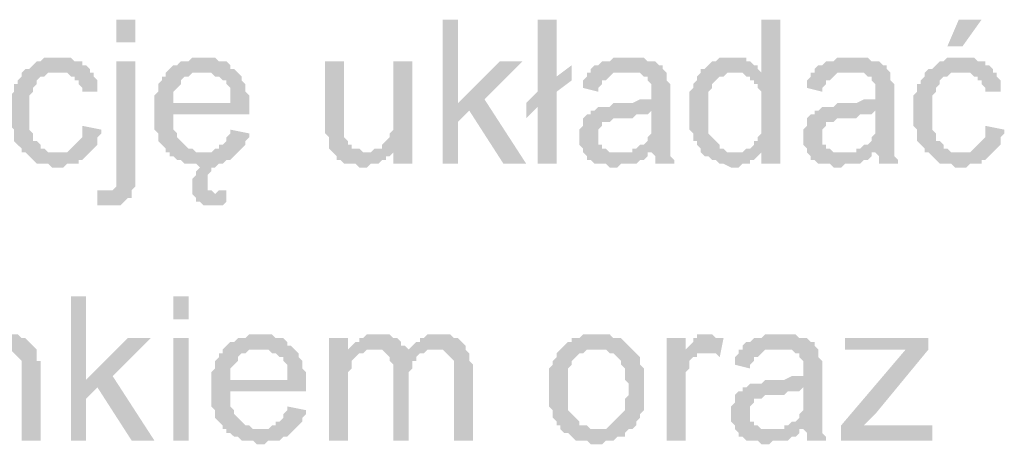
# Model space of a CAD drawing. Header units: millimetres. Extents: x -523 to 1404227, y -783705 to 1038705.
# Tile 389 of 508: x 707589 to 708687, y 221583 to 222058. Entities that reach past the tile are written whole.
import ezdxf

# ---------------------------------------------------------------- set-up
doc = ezdxf.new("R2010")
doc.units = ezdxf.units.MM
doc.linetypes.add('ACAD_ISO08W100', pattern=[36, 24, -3, 6, -3])
doc.layers.add('!!ELEKTRYKA', color=7, linetype='Continuous')

msp = doc.modelspace()

# ---------------------------------------------------------------- hatches: boundary and pattern name
at = {"layer": '!!ELEKTRYKA', "linetype": 'ACAD_ISO08W100'}
for points in [[(708077.81, 222057.55), (708060.88, 222057.55), (708060.88, 221896.68), (708077.81, 221896.68), (708077.81, 221943.25), (708090.51, 221955.95), (708077.81, 221964.42)], [(708187.88, 222057.55), (708166.72, 222057.55), (708166.72, 221977.12), (708154.01, 221964.42), (708166.72, 221960.18), (708166.72, 221896.68), (708187.88, 221896.68), (708187.88, 221977.12), (708204.82, 221989.82), (708187.88, 221994.05)], [(708437.66, 222057.55), (708416.49, 222057.55), (708416.49, 221998.29), (708386.85, 221998.29), (708391.09, 221998.29), (708395.32, 221998.29), (708399.55, 221994.05), (708403.79, 221994.05), (708403.79, 221989.82), (708408.02, 221989.82), (708408.02, 221985.59), (708412.25, 221985.59), (708412.25, 221981.35), (708416.49, 221977.12), (708416.49, 221972.89), (708416.49, 221968.65), (708416.49, 221964.42), (708416.49, 221960.18), (708416.49, 221951.72), (708416.49, 221947.48), (708416.49, 221943.25), (708416.49, 221939.02), (708416.49, 221934.78), (708416.49, 221930.55), (708412.25, 221926.32), (708412.25, 221922.08), (708408.02, 221922.08), (708408.02, 221917.85), (708403.79, 221913.62), (708399.55, 221913.62), (708395.32, 221909.38), (708416.49, 221909.38), (708416.49, 221896.68), (708437.66, 221896.68)], [(707633.3, 222015.22), (707616.37, 222015.22), (707612.13, 222010.99), (707607.9, 222010.99), (707603.67, 222006.75), (707603.67, 222006.75), (707599.43, 222002.52), (707595.2, 222002.52), (707590.97, 221998.29), (707590.97, 221994.05), (707586.73, 221989.82), (707586.73, 221985.59), (707582.5, 221985.59), (707582.5, 221981.35), (707582.5, 221977.12), (707578.27, 221972.89), (707578.27, 221968.65), (707578.27, 221964.42), (707578.27, 221960.18), (707578.27, 221955.95), (707578.27, 221947.48), (707578.27, 221943.25), (707578.27, 221939.02), (707582.5, 221934.78), (707582.5, 221930.55), (707582.5, 221926.32), (707582.5, 221922.08), (707586.73, 221917.85), (707586.73, 221917.85), (707590.97, 221913.62), (707590.97, 221909.38), (707629.07, 221909.38), (707629.07, 221909.38), (707624.83, 221909.38), (707620.6, 221909.38), (707616.37, 221913.62), (707612.13, 221913.62), (707612.13, 221917.85), (707607.9, 221922.08), (707607.9, 221922.08), (707603.67, 221922.08), (707603.67, 221926.32), (707603.67, 221930.55), (707599.43, 221934.78), (707599.43, 221939.02), (707599.43, 221943.25), (707599.43, 221947.48), (707599.43, 221955.95), (707599.43, 221955.95), (707599.43, 221960.18), (707599.43, 221964.42), (707599.43, 221968.65), (707599.43, 221972.89), (707603.67, 221977.12), (707603.67, 221981.35), (707607.9, 221985.59), (707607.9, 221989.82), (707607.9, 221989.82), (707612.13, 221994.05), (707616.37, 221994.05), (707620.6, 221998.29), (707624.83, 221998.29), (707629.07, 221998.29), (707633.3, 221998.29), (707667.17, 221998.29), (707667.17, 222002.52), (707662.94, 222006.75), (707658.7, 222006.75), (707658.7, 222010.99), (707654.47, 222010.99), (707650.24, 222010.99), (707646, 222015.22), (707641.77, 222015.22), (707637.53, 222015.22)], [(707794.17, 222015.22), (707781.47, 222015.22), (707777.24, 222010.99), (707768.77, 222010.99), (707764.54, 222006.75), (707760.3, 222006.75), (707756.07, 222002.52), (707751.84, 221998.29), (707794.17, 221998.29), (707794.17, 221998.29), (707798.41, 221998.29), (707802.64, 221998.29), (707806.87, 221994.05), (707811.11, 221994.05), (707815.34, 221989.82), (707819.57, 221989.82), (707819.57, 221985.59), (707819.57, 221985.59), (707823.81, 221981.35), (707823.81, 221977.12), (707823.81, 221972.89), (707823.81, 221964.42), (707760.3, 221964.42), (707844.97, 221964.42), (707844.97, 221968.65), (707844.97, 221972.89), (707840.74, 221977.12), (707840.74, 221981.35), (707840.74, 221985.59), (707836.51, 221989.82), (707836.51, 221994.05), (707832.27, 221998.29), (707832.27, 221998.29), (707828.04, 222002.52), (707823.81, 222002.52), (707823.81, 222006.75), (707819.57, 222010.99), (707815.34, 222010.99), (707811.11, 222010.99), (707806.87, 222015.22), (707802.64, 222015.22), (707798.41, 222015.22)], [(708268.32, 222015.22), (708268.32, 222015.22), (708251.38, 222015.22), (708247.15, 222010.99), (708242.92, 222010.99), (708238.68, 222010.99), (708234.45, 222006.75), (708230.22, 222006.75), (708225.98, 222002.52), (708225.98, 221998.29), (708264.08, 221998.29), (708268.32, 221998.29), (708272.55, 221998.29), (708276.78, 221998.29), (708281.02, 221998.29), (708285.25, 221994.05), (708289.48, 221994.05), (708289.48, 221989.82), (708289.48, 221989.82), (708293.72, 221985.59), (708293.72, 221981.35), (708293.72, 221977.12), (708293.72, 221977.12), (708293.72, 221968.65), (708293.72, 221968.65), (708289.48, 221968.65), (708285.25, 221968.65), (708285.25, 221968.65), (708281.02, 221968.65), (708272.55, 221964.42), (708268.32, 221964.42), (708264.08, 221964.42), (708259.85, 221964.42), (708251.38, 221964.42), (708247.15, 221960.18), (708242.92, 221960.18), (708242.92, 221960.18), (708238.68, 221960.18), (708234.45, 221960.18), (708230.22, 221955.95), (708293.72, 221955.95), (708293.72, 221947.48), (708293.72, 221943.25), (708293.72, 221939.02), (708293.72, 221934.78), (708293.72, 221930.55), (708289.48, 221926.32), (708289.48, 221926.32), (708289.48, 221922.08), (708285.25, 221917.85), (708281.02, 221917.85), (708276.78, 221913.62), (708272.55, 221913.62), (708272.55, 221909.38), (708293.72, 221909.38), (708293.72, 221909.38), (708297.95, 221905.15), (708297.95, 221900.92), (708297.95, 221896.68), (708319.12, 221896.68), (708319.12, 221896.68), (708319.12, 221900.92), (708314.89, 221905.15), (708314.89, 221909.38), (708314.89, 221913.62), (708314.89, 221913.62), (708314.89, 221917.85), (708314.89, 221922.08), (708314.89, 221926.32), (708314.89, 221930.55), (708314.89, 221939.02), (708314.89, 221943.25), (708314.89, 221972.89), (708314.89, 221972.89), (708314.89, 221977.12), (708314.89, 221981.35), (708314.89, 221985.59), (708310.65, 221989.82), (708310.65, 221989.82), (708310.65, 221994.05), (708310.65, 221998.29), (708306.42, 222002.52), (708306.42, 222006.75), (708302.19, 222006.75), (708297.95, 222010.99), (708293.72, 222010.99), (708289.48, 222010.99), (708285.25, 222015.22), (708281.02, 222015.22), (708276.78, 222015.22), (708272.55, 222015.22)], [(708382.62, 222015.22), (708382.62, 222015.22), (708369.92, 222015.22), (708365.69, 222010.99), (708361.45, 222010.99), (708357.22, 222006.75), (708357.22, 222006.75), (708352.99, 222002.52), (708348.75, 222002.52), (708348.75, 221998.29), (708344.52, 221994.05), (708344.52, 221989.82), (708340.29, 221985.59), (708340.29, 221985.59), (708340.29, 221981.35), (708336.05, 221977.12), (708336.05, 221972.89), (708336.05, 221968.65), (708336.05, 221964.42), (708336.05, 221960.18), (708336.05, 221955.95), (708336.05, 221951.72), (708336.05, 221947.48), (708336.05, 221943.25), (708336.05, 221939.02), (708336.05, 221934.78), (708340.29, 221930.55), (708340.29, 221926.32), (708340.29, 221922.08), (708344.52, 221922.08), (708344.52, 221917.85), (708348.75, 221913.62), (708348.75, 221909.38), (708386.85, 221909.38), (708382.62, 221909.38), (708378.39, 221909.38), (708374.15, 221913.62), (708369.92, 221913.62), (708369.92, 221917.85), (708365.69, 221922.08), (708365.69, 221922.08), (708361.45, 221926.32), (708361.45, 221926.32), (708357.22, 221930.55), (708357.22, 221934.78), (708357.22, 221939.02), (708357.22, 221943.25), (708357.22, 221947.48), (708357.22, 221955.95), (708357.22, 221955.95), (708357.22, 221960.18), (708357.22, 221964.42), (708357.22, 221968.65), (708357.22, 221972.89), (708357.22, 221977.12), (708361.45, 221981.35), (708361.45, 221985.59), (708365.69, 221989.82), (708365.69, 221989.82), (708369.92, 221994.05), (708374.15, 221994.05), (708378.39, 221998.29), (708382.62, 221998.29), (708386.85, 221998.29), (708416.49, 221998.29), (708412.25, 222002.52), (708412.25, 222006.75), (708408.02, 222006.75), (708403.79, 222010.99), (708399.55, 222010.99), (708399.55, 222015.22), (708395.32, 222015.22), (708386.85, 222015.22)], [(708518.09, 222015.22), (708518.09, 222015.22), (708501.16, 222015.22), (708496.92, 222010.99), (708492.69, 222010.99), (708488.46, 222010.99), (708484.22, 222006.75), (708479.99, 222006.75), (708475.76, 222002.52), (708475.76, 221998.29), (708513.86, 221998.29), (708518.09, 221998.29), (708522.32, 221998.29), (708526.56, 221998.29), (708530.79, 221998.29), (708535.02, 221994.05), (708539.26, 221994.05), (708539.26, 221989.82), (708539.26, 221989.82), (708543.49, 221985.59), (708543.49, 221981.35), (708543.49, 221977.12), (708543.49, 221977.12), (708543.49, 221968.65), (708543.49, 221968.65), (708539.26, 221968.65), (708535.02, 221968.65), (708535.02, 221968.65), (708530.79, 221968.65), (708522.32, 221964.42), (708518.09, 221964.42), (708513.86, 221964.42), (708509.62, 221964.42), (708501.16, 221964.42), (708496.92, 221960.18), (708492.69, 221960.18), (708492.69, 221960.18), (708488.46, 221960.18), (708484.22, 221960.18), (708479.99, 221955.95), (708543.49, 221955.95), (708543.49, 221947.48), (708543.49, 221943.25), (708543.49, 221939.02), (708543.49, 221934.78), (708543.49, 221930.55), (708539.26, 221926.32), (708539.26, 221926.32), (708539.26, 221922.08), (708535.02, 221917.85), (708530.79, 221917.85), (708526.56, 221913.62), (708522.32, 221913.62), (708522.32, 221909.38), (708543.49, 221909.38), (708543.49, 221909.38), (708547.72, 221905.15), (708547.72, 221900.92), (708547.72, 221896.68), (708568.89, 221896.68), (708568.89, 221896.68), (708568.89, 221900.92), (708564.66, 221905.15), (708564.66, 221909.38), (708564.66, 221913.62), (708564.66, 221913.62), (708564.66, 221917.85), (708564.66, 221922.08), (708564.66, 221926.32), (708564.66, 221930.55), (708564.66, 221939.02), (708564.66, 221943.25), (708564.66, 221972.89), (708564.66, 221972.89), (708564.66, 221977.12), (708564.66, 221981.35), (708564.66, 221985.59), (708560.43, 221989.82), (708560.43, 221989.82), (708560.43, 221994.05), (708560.43, 221998.29), (708556.19, 222002.52), (708556.19, 222006.75), (708551.96, 222006.75), (708547.72, 222010.99), (708543.49, 222010.99), (708539.26, 222010.99), (708535.02, 222015.22), (708530.79, 222015.22), (708526.56, 222015.22), (708522.32, 222015.22)], [(708640.86, 222015.22), (708623.93, 222015.22), (708619.69, 222010.99), (708615.46, 222010.99), (708611.23, 222006.75), (708611.23, 222006.75), (708606.99, 222002.52), (708602.76, 222002.52), (708598.53, 221998.29), (708598.53, 221994.05), (708594.29, 221989.82), (708594.29, 221985.59), (708590.06, 221985.59), (708590.06, 221981.35), (708590.06, 221977.12), (708585.83, 221972.89), (708585.83, 221968.65), (708585.83, 221964.42), (708585.83, 221960.18), (708585.83, 221955.95), (708585.83, 221947.48), (708585.83, 221943.25), (708585.83, 221939.02), (708590.06, 221934.78), (708590.06, 221930.55), (708590.06, 221926.32), (708590.06, 221922.08), (708594.29, 221917.85), (708594.29, 221917.85), (708598.53, 221913.62), (708598.53, 221909.38), (708636.63, 221909.38), (708636.63, 221909.38), (708632.39, 221909.38), (708628.16, 221909.38), (708623.93, 221913.62), (708619.69, 221913.62), (708619.69, 221917.85), (708615.46, 221922.08), (708615.46, 221922.08), (708611.23, 221922.08), (708611.23, 221926.32), (708611.23, 221930.55), (708606.99, 221934.78), (708606.99, 221939.02), (708606.99, 221943.25), (708606.99, 221947.48), (708606.99, 221955.95), (708606.99, 221955.95), (708606.99, 221960.18), (708606.99, 221964.42), (708606.99, 221968.65), (708606.99, 221972.89), (708611.23, 221977.12), (708611.23, 221981.35), (708615.46, 221985.59), (708615.46, 221989.82), (708615.46, 221989.82), (708619.69, 221994.05), (708623.93, 221994.05), (708628.16, 221998.29), (708632.39, 221998.29), (708636.63, 221998.29), (708640.86, 221998.29), (708674.73, 221998.29), (708674.73, 222002.52), (708670.49, 222006.75), (708666.26, 222006.75), (708666.26, 222010.99), (708662.03, 222010.99), (708657.79, 222010.99), (708653.56, 222015.22), (708649.33, 222015.22), (708645.09, 222015.22)], [(707717.97, 222010.99), (707696.8, 222010.99), (707696.8, 221871.28), (707696.8, 221871.28), (707696.8, 221871.28), (707692.57, 221867.05), (707688.34, 221867.05), (707713.74, 221867.05), (707717.97, 221871.28), (707717.97, 221875.52), (707717.97, 221879.75), (707717.97, 221883.98), (707717.97, 221892.45)], [(707950.81, 222010.99), (707929.64, 222010.99), (707929.64, 221939.02), (707929.64, 221939.02), (707929.64, 221934.78), (707929.64, 221930.55), (707933.88, 221926.32), (707933.88, 221922.08), (707933.88, 221917.85), (707933.88, 221913.62), (707938.11, 221909.38), (707938.11, 221909.38), (707942.34, 221905.15), (707942.34, 221900.92), (707946.58, 221900.92), (707950.81, 221896.68), (707955.04, 221896.68), (707959.28, 221896.68), (707963.51, 221896.68), (707967.74, 221892.45), (707971.98, 221892.45), (707971.98, 221892.45), (707976.21, 221892.45), (707980.44, 221896.68), (707984.68, 221896.68), (707988.91, 221896.68), (707993.14, 221900.92), (707997.38, 221900.92), (707997.38, 221905.15), (708001.61, 221905.15), (708005.84, 221909.38), (707976.21, 221909.38), (707971.98, 221909.38), (707967.74, 221913.62), (707963.51, 221913.62), (707959.28, 221913.62), (707959.28, 221917.85), (707955.04, 221917.85), (707955.04, 221922.08), (707950.81, 221926.32), (707950.81, 221930.55), (707950.81, 221930.55), (707950.81, 221939.02), (707950.81, 221943.25), (707950.81, 221947.48)], [(708027.01, 222010.99), (708005.84, 222010.99), (708005.84, 221951.72), (708005.84, 221951.72), (708005.84, 221943.25), (708005.84, 221939.02), (708005.84, 221934.78), (708001.61, 221930.55), (708001.61, 221926.32), (708001.61, 221926.32), (707997.38, 221922.08), (707993.14, 221917.85), (707993.14, 221913.62), (708005.84, 221913.62), (708005.84, 221896.68), (708027.01, 221896.68)], [(708149.78, 222010.99), (708124.38, 222010.99), (708077.81, 221964.42), (708090.51, 221955.95), (708128.61, 221896.68), (708154.01, 221896.68), (708107.45, 221968.65)], [(707667.17, 221998.29), (707633.3, 221998.29), (707641.77, 221998.29), (707646, 221994.05), (707650.24, 221994.05), (707650.24, 221989.82), (707654.47, 221989.82), (707654.47, 221985.59), (707658.7, 221981.35), (707658.7, 221977.12), (707675.64, 221977.12), (707675.64, 221981.35), (707675.64, 221985.59), (707675.64, 221989.82), (707671.4, 221994.05), (707671.4, 221998.29)], [(707751.84, 221998.29), (707751.84, 221998.29), (707751.84, 221994.05), (707747.6, 221994.05), (707747.6, 221989.82), (707743.37, 221985.59), (707743.37, 221981.35), (707743.37, 221977.12), (707739.14, 221972.89), (707739.14, 221968.65), (707739.14, 221964.42), (707739.14, 221960.18), (707739.14, 221951.72), (707739.14, 221947.48), (707739.14, 221943.25), (707739.14, 221939.02), (707739.14, 221934.78), (707743.37, 221930.55), (707743.37, 221926.32), (707743.37, 221922.08), (707747.6, 221917.85), (707747.6, 221917.85), (707751.84, 221913.62), (707751.84, 221909.38), (707794.17, 221909.38), (707794.17, 221909.38), (707789.94, 221909.38), (707785.71, 221909.38), (707781.47, 221913.62), (707777.24, 221913.62), (707773, 221917.85), (707768.77, 221922.08), (707768.77, 221922.08), (707768.77, 221922.08), (707764.54, 221926.32), (707764.54, 221930.55), (707760.3, 221934.78), (707760.3, 221939.02), (707760.3, 221943.25), (707760.3, 221951.72), (707844.97, 221951.72), (707844.97, 221951.72), (707844.97, 221955.95), (707844.97, 221960.18), (707844.97, 221964.42), (707760.3, 221964.42), (707760.3, 221964.42), (707760.3, 221972.89), (707760.3, 221977.12), (707764.54, 221981.35), (707764.54, 221981.35), (707768.77, 221985.59), (707768.77, 221989.82), (707773, 221994.05), (707777.24, 221994.05), (707781.47, 221998.29), (707785.71, 221998.29), (707789.94, 221998.29), (707794.17, 221998.29)], [(708225.98, 221998.29), (708221.75, 221998.29), (708221.75, 221994.05), (708217.52, 221989.82), (708217.52, 221985.59), (708217.52, 221981.35), (708234.45, 221977.12), (708234.45, 221981.35), (708238.68, 221985.59), (708238.68, 221989.82), (708242.92, 221989.82), (708247.15, 221994.05), (708247.15, 221994.05), (708251.38, 221998.29), (708255.62, 221998.29), (708259.85, 221998.29), (708264.08, 221998.29)], [(708475.76, 221998.29), (708471.52, 221998.29), (708471.52, 221994.05), (708467.29, 221989.82), (708467.29, 221985.59), (708467.29, 221981.35), (708484.22, 221977.12), (708484.22, 221981.35), (708488.46, 221985.59), (708488.46, 221989.82), (708492.69, 221989.82), (708496.92, 221994.05), (708496.92, 221994.05), (708501.16, 221998.29), (708505.39, 221998.29), (708509.62, 221998.29), (708513.86, 221998.29)], [(708674.73, 221998.29), (708640.86, 221998.29), (708649.33, 221998.29), (708653.56, 221994.05), (708657.79, 221994.05), (708657.79, 221989.82), (708662.03, 221989.82), (708662.03, 221985.59), (708666.26, 221981.35), (708666.26, 221977.12), (708683.19, 221977.12), (708683.19, 221981.35), (708683.19, 221985.59), (708683.19, 221989.82), (708678.96, 221994.05), (708678.96, 221998.29)], [(708230.22, 221955.95), (708225.98, 221955.95), (708225.98, 221951.72), (708221.75, 221951.72), (708217.52, 221947.48), (708217.52, 221943.25), (708217.52, 221939.02), (708213.28, 221934.78), (708213.28, 221930.55), (708213.28, 221926.32), (708213.28, 221926.32), (708213.28, 221922.08), (708213.28, 221917.85), (708217.52, 221913.62), (708217.52, 221909.38), (708221.75, 221905.15), (708221.75, 221905.15), (708221.75, 221900.92), (708225.98, 221900.92), (708230.22, 221896.68), (708234.45, 221896.68), (708238.68, 221896.68), (708242.92, 221896.68), (708247.15, 221892.45), (708251.38, 221892.45), (708255.62, 221892.45), (708259.85, 221896.68), (708264.08, 221896.68), (708268.32, 221896.68), (708272.55, 221896.68), (708276.78, 221896.68), (708281.02, 221900.92), (708285.25, 221900.92), (708289.48, 221905.15), (708289.48, 221909.38), (708255.62, 221909.38), (708255.62, 221909.38), (708251.38, 221909.38), (708247.15, 221909.38), (708242.92, 221913.62), (708238.68, 221913.62), (708238.68, 221917.85), (708234.45, 221917.85), (708234.45, 221922.08), (708234.45, 221926.32), (708234.45, 221930.55), (708234.45, 221934.78), (708238.68, 221939.02), (708238.68, 221939.02), (708238.68, 221943.25), (708242.92, 221943.25), (708247.15, 221943.25), (708251.38, 221947.48), (708255.62, 221947.48), (708259.85, 221947.48), (708264.08, 221947.48), (708268.32, 221947.48), (708272.55, 221947.48), (708276.78, 221951.72), (708281.02, 221951.72), (708285.25, 221951.72), (708289.48, 221951.72), (708293.72, 221955.95)], [(708479.99, 221955.95), (708475.76, 221955.95), (708475.76, 221951.72), (708471.52, 221951.72), (708467.29, 221947.48), (708467.29, 221943.25), (708467.29, 221939.02), (708463.06, 221934.78), (708463.06, 221930.55), (708463.06, 221926.32), (708463.06, 221926.32), (708463.06, 221922.08), (708463.06, 221917.85), (708467.29, 221913.62), (708467.29, 221909.38), (708471.52, 221905.15), (708471.52, 221905.15), (708471.52, 221900.92), (708475.76, 221900.92), (708479.99, 221896.68), (708484.22, 221896.68), (708488.46, 221896.68), (708492.69, 221896.68), (708496.92, 221892.45), (708501.16, 221892.45), (708505.39, 221892.45), (708509.62, 221896.68), (708513.86, 221896.68), (708518.09, 221896.68), (708522.32, 221896.68), (708526.56, 221896.68), (708530.79, 221900.92), (708535.02, 221900.92), (708539.26, 221905.15), (708539.26, 221909.38), (708505.39, 221909.38), (708505.39, 221909.38), (708501.16, 221909.38), (708496.92, 221909.38), (708492.69, 221913.62), (708488.46, 221913.62), (708488.46, 221917.85), (708484.22, 221917.85), (708484.22, 221922.08), (708484.22, 221926.32), (708484.22, 221930.55), (708484.22, 221934.78), (708488.46, 221939.02), (708488.46, 221939.02), (708488.46, 221943.25), (708492.69, 221943.25), (708496.92, 221943.25), (708501.16, 221947.48), (708505.39, 221947.48), (708509.62, 221947.48), (708513.86, 221947.48), (708518.09, 221947.48), (708522.32, 221947.48), (708526.56, 221951.72), (708530.79, 221951.72), (708535.02, 221951.72), (708539.26, 221951.72), (708543.49, 221955.95)], [(707658.7, 221939.02), (707658.7, 221926.32), (707654.47, 221922.08), (707654.47, 221922.08), (707650.24, 221917.85), (707646, 221913.62), (707646, 221913.62), (707641.77, 221909.38), (707637.53, 221909.38), (707629.07, 221909.38), (707590.97, 221909.38), (707595.2, 221909.38), (707599.43, 221905.15), (707603.67, 221900.92), (707603.67, 221900.92), (707607.9, 221896.68), (707612.13, 221896.68), (707616.37, 221896.68), (707620.6, 221896.68), (707624.83, 221892.45), (707633.3, 221892.45), (707637.53, 221892.45), (707641.77, 221896.68), (707646, 221896.68), (707650.24, 221896.68), (707654.47, 221896.68), (707654.47, 221900.92), (707658.7, 221900.92), (707662.94, 221905.15), (707662.94, 221905.15), (707667.17, 221909.38), (707671.4, 221913.62), (707671.4, 221913.62), (707675.64, 221917.85), (707675.64, 221922.08), (707675.64, 221926.32), (707679.87, 221930.55), (707679.87, 221934.78)], [(707823.81, 221934.78), (707823.81, 221930.55), (707819.57, 221926.32), (707819.57, 221922.08), (707815.34, 221917.85), (707811.11, 221917.85), (707811.11, 221913.62), (707806.87, 221913.62), (707802.64, 221909.38), (707798.41, 221909.38), (707794.17, 221909.38), (707751.84, 221909.38), (707756.07, 221909.38), (707756.07, 221905.15), (707760.3, 221905.15), (707764.54, 221900.92), (707768.77, 221900.92), (707773, 221896.68), (707777.24, 221896.68), (707781.47, 221896.68), (707785.71, 221896.68), (707789.94, 221892.45), (707794.17, 221892.45), (707789.94, 221892.45), (707785.71, 221888.22), (707785.71, 221883.98), (707785.71, 221883.98), (707781.47, 221879.75), (707781.47, 221875.52), (707781.47, 221871.28), (707781.47, 221867.05), (707781.47, 221862.82), (707806.87, 221862.82), (707806.87, 221862.82), (707802.64, 221867.05), (707798.41, 221867.05), (707798.41, 221871.28), (707798.41, 221875.52), (707798.41, 221879.75), (707798.41, 221883.98), (707802.64, 221888.22), (707802.64, 221888.22), (707802.64, 221892.45), (707806.87, 221892.45), (707811.11, 221896.68), (707811.11, 221896.68), (707815.34, 221896.68), (707819.57, 221900.92), (707823.81, 221900.92), (707828.04, 221905.15), (707828.04, 221905.15), (707832.27, 221909.38), (707836.51, 221913.62), (707836.51, 221913.62), (707840.74, 221917.85), (707840.74, 221922.08), (707844.97, 221926.32), (707844.97, 221930.55)], [(708666.26, 221939.02), (708666.26, 221926.32), (708662.03, 221922.08), (708662.03, 221922.08), (708657.79, 221917.85), (708653.56, 221913.62), (708653.56, 221913.62), (708649.33, 221909.38), (708645.09, 221909.38), (708636.63, 221909.38), (708598.53, 221909.38), (708602.76, 221909.38), (708606.99, 221905.15), (708611.23, 221900.92), (708611.23, 221900.92), (708615.46, 221896.68), (708619.69, 221896.68), (708623.93, 221896.68), (708628.16, 221896.68), (708632.39, 221892.45), (708640.86, 221892.45), (708645.09, 221892.45), (708649.33, 221896.68), (708653.56, 221896.68), (708657.79, 221896.68), (708662.03, 221896.68), (708662.03, 221900.92), (708666.26, 221900.92), (708670.49, 221905.15), (708670.49, 221905.15), (708674.73, 221909.38), (708678.96, 221913.62), (708678.96, 221913.62), (708683.19, 221917.85), (708683.19, 221922.08), (708683.19, 221926.32), (708687.43, 221930.55), (708687.43, 221934.78)], [(707993.14, 221913.62), (707984.68, 221913.62), (707980.44, 221909.38), (707976.21, 221909.38), (708005.84, 221909.38), (708005.84, 221913.62)], [(708395.32, 221909.38), (708348.75, 221909.38), (708352.99, 221905.15), (708357.22, 221905.15), (708361.45, 221900.92), (708361.45, 221900.92), (708365.69, 221900.92), (708369.92, 221896.68), (708369.92, 221896.68), (708374.15, 221896.68), (708382.62, 221892.45), (708386.85, 221892.45), (708391.09, 221892.45), (708395.32, 221896.68), (708399.55, 221896.68), (708403.79, 221896.68), (708403.79, 221900.92), (708408.02, 221900.92), (708412.25, 221905.15), (708416.49, 221909.38), (708416.49, 221909.38)], [(707675.64, 221867.05), (707675.64, 221850.12), (707675.64, 221850.12), (707701.04, 221850.12), (707705.27, 221854.35), (707705.27, 221854.35), (707709.5, 221858.58), (707713.74, 221858.58), (707713.74, 221862.82), (707713.74, 221867.05), (707688.34, 221867.05), (707688.34, 221867.05), (707684.1, 221867.05)], [(707819.57, 221867.05), (707819.57, 221867.05), (707811.11, 221867.05), (707806.87, 221862.82), (707781.47, 221862.82), (707785.71, 221858.58), (707785.71, 221854.35), (707789.94, 221854.35), (707794.17, 221850.12), (707794.17, 221850.12), (707798.41, 221850.12), (707802.64, 221850.12), (707806.87, 221850.12), (707811.11, 221850.12), (707815.34, 221850.12), (707819.57, 221854.35)], [(707662.94, 221748.51), (707646, 221748.51), (707646, 221587.64), (707662.94, 221587.64), (707662.94, 221634.21), (707675.64, 221646.91), (707662.94, 221655.38)], [(707569.8, 221706.18), (707569.8, 221706.18), (707557.1, 221706.18), (707552.87, 221701.94), (707548.63, 221701.94), (707544.4, 221697.71), (707544.4, 221697.71), (707540.17, 221693.48), (707535.93, 221689.24), (707565.57, 221689.24), (707569.8, 221689.24), (707574.03, 221689.24), (707578.27, 221689.24), (707582.5, 221685.01), (707582.5, 221685.01), (707586.73, 221680.78), (707590.97, 221676.54), (707590.97, 221676.54), (707590.97, 221672.31), (707590.97, 221668.08), (707590.97, 221663.84), (707590.97, 221659.61), (707590.97, 221587.64), (707612.13, 221587.64), (707612.13, 221659.61), (707612.13, 221659.61), (707612.13, 221668.08), (707612.13, 221672.31), (707612.13, 221676.54), (707607.9, 221676.54), (707607.9, 221680.78), (707607.9, 221685.01), (707607.9, 221689.24), (707603.67, 221693.48), (707603.67, 221693.48), (707599.43, 221697.71), (707595.2, 221701.94), (707590.97, 221701.94), (707590.97, 221701.94), (707586.73, 221706.18), (707582.5, 221706.18), (707574.03, 221706.18)], [(707857.67, 221706.18), (707844.97, 221706.18), (707840.74, 221701.94), (707832.27, 221701.94), (707828.04, 221697.71), (707823.81, 221697.71), (707819.57, 221693.48), (707815.34, 221689.24), (707857.67, 221689.24), (707857.67, 221689.24), (707861.91, 221689.24), (707866.14, 221689.24), (707870.37, 221685.01), (707874.61, 221685.01), (707878.84, 221680.78), (707883.07, 221680.78), (707883.07, 221676.54), (707883.07, 221676.54), (707887.31, 221672.31), (707887.31, 221668.08), (707887.31, 221663.84), (707887.31, 221655.38), (707823.81, 221655.38), (707908.48, 221655.38), (707908.48, 221659.61), (707908.48, 221663.84), (707904.24, 221668.08), (707904.24, 221672.31), (707904.24, 221676.54), (707900.01, 221680.78), (707900.01, 221685.01), (707895.77, 221689.24), (707895.77, 221689.24), (707891.54, 221693.48), (707887.31, 221693.48), (707887.31, 221697.71), (707883.07, 221701.94), (707878.84, 221701.94), (707874.61, 221701.94), (707870.37, 221706.18), (707866.14, 221706.18), (707861.91, 221706.18)], [(707988.91, 221706.18), (707976.21, 221706.18), (707971.98, 221701.94), (707967.74, 221701.94), (707967.74, 221697.71), (707963.51, 221697.71), (707959.28, 221693.48), (707955.04, 221689.24), (707984.68, 221689.24), (707984.68, 221689.24), (707988.91, 221689.24), (707993.14, 221689.24), (707997.38, 221685.01), (708022.78, 221685.01), (708022.78, 221689.24), (708018.54, 221693.48), (708014.31, 221693.48), (708014.31, 221697.71), (708010.08, 221701.94), (708010.08, 221701.94), (708005.84, 221701.94), (708001.61, 221706.18), (707997.38, 221706.18), (707993.14, 221706.18)], [(708056.65, 221706.18), (708043.95, 221706.18), (708039.71, 221701.94), (708035.48, 221701.94), (708035.48, 221697.71), (708031.24, 221697.71), (708027.01, 221693.48), (708022.78, 221689.24), (708052.41, 221689.24), (708056.65, 221689.24), (708060.88, 221689.24), (708065.11, 221685.01), (708065.11, 221685.01), (708069.35, 221680.78), (708073.58, 221676.54), (708073.58, 221676.54), (708073.58, 221672.31), (708073.58, 221668.08), (708073.58, 221659.61), (708073.58, 221587.64), (708094.75, 221587.64), (708094.75, 221668.08), (708094.75, 221668.08), (708094.75, 221672.31), (708090.51, 221676.54), (708090.51, 221685.01), (708090.51, 221685.01), (708086.28, 221689.24), (708086.28, 221693.48), (708082.05, 221697.71), (708082.05, 221697.71), (708077.81, 221701.94), (708073.58, 221701.94), (708069.35, 221706.18), (708065.11, 221706.18), (708060.88, 221706.18)], [(708234.45, 221706.18), (708234.45, 221706.18), (708217.52, 221706.18), (708213.28, 221701.94), (708209.05, 221701.94), (708204.82, 221701.94), (708204.82, 221697.71), (708200.58, 221697.71), (708196.35, 221693.48), (708196.35, 221693.48), (708192.12, 221689.24), (708234.45, 221689.24), (708234.45, 221689.24), (708238.68, 221689.24), (708242.92, 221689.24), (708247.15, 221685.01), (708251.38, 221685.01), (708255.62, 221680.78), (708255.62, 221680.78), (708259.85, 221676.54), (708259.85, 221672.31), (708264.08, 221668.08), (708264.08, 221663.84), (708264.08, 221659.61), (708264.08, 221655.38), (708268.32, 221651.14), (708268.32, 221646.91), (708268.32, 221646.91), (708268.32, 221638.44), (708264.08, 221634.21), (708264.08, 221629.98), (708264.08, 221625.74), (708264.08, 221621.51), (708259.85, 221617.28), (708259.85, 221617.28), (708255.62, 221613.04), (708255.62, 221613.04), (708251.38, 221608.81), (708247.15, 221604.58), (708247.15, 221604.58), (708242.92, 221600.34), (708238.68, 221600.34), (708234.45, 221600.34), (708192.12, 221600.34), (708196.35, 221596.11), (708200.58, 221596.11), (708204.82, 221591.88), (708204.82, 221591.88), (708209.05, 221587.64), (708213.28, 221587.64), (708217.52, 221587.64), (708221.75, 221587.64), (708225.98, 221583.41), (708234.45, 221583.41), (708234.45, 221583.41), (708238.68, 221583.41), (708242.92, 221587.64), (708247.15, 221587.64), (708251.38, 221587.64), (708255.62, 221591.88), (708259.85, 221591.88), (708264.08, 221591.88), (708264.08, 221596.11), (708268.32, 221600.34), (708272.55, 221600.34), (708276.78, 221604.58), (708276.78, 221608.81), (708281.02, 221613.04), (708281.02, 221613.04), (708281.02, 221617.28), (708285.25, 221621.51), (708285.25, 221621.51), (708285.25, 221625.74), (708285.25, 221629.98), (708285.25, 221638.44), (708285.25, 221642.68), (708285.25, 221646.91), (708285.25, 221651.14), (708285.25, 221655.38), (708285.25, 221659.61), (708285.25, 221663.84), (708285.25, 221668.08), (708281.02, 221672.31), (708281.02, 221676.54), (708281.02, 221680.78), (708276.78, 221685.01), (708272.55, 221689.24), (708272.55, 221689.24), (708268.32, 221693.48), (708264.08, 221697.71), (708264.08, 221697.71), (708259.85, 221701.94), (708255.62, 221701.94), (708251.38, 221701.94), (708247.15, 221706.18), (708242.92, 221706.18), (708238.68, 221706.18)], [(708357.22, 221706.18), (708357.22, 221706.18), (708344.52, 221706.18), (708344.52, 221701.94), (708340.29, 221701.94), (708340.29, 221697.71), (708336.05, 221693.48), (708331.82, 221689.24), (708331.82, 221685.01), (708352.99, 221685.01), (708357.22, 221685.01), (708361.45, 221685.01), (708365.69, 221685.01), (708369.92, 221680.78), (708374.15, 221701.94), (708369.92, 221701.94), (708365.69, 221701.94), (708361.45, 221706.18), (708361.45, 221706.18)], [(708437.66, 221706.18), (708437.66, 221706.18), (708420.72, 221706.18), (708416.49, 221701.94), (708412.25, 221701.94), (708408.02, 221701.94), (708403.79, 221697.71), (708399.55, 221697.71), (708395.32, 221693.48), (708395.32, 221689.24), (708433.42, 221689.24), (708437.66, 221689.24), (708441.89, 221689.24), (708446.12, 221689.24), (708450.36, 221689.24), (708454.59, 221685.01), (708458.82, 221685.01), (708458.82, 221680.78), (708458.82, 221680.78), (708463.06, 221676.54), (708463.06, 221672.31), (708463.06, 221668.08), (708463.06, 221668.08), (708463.06, 221659.61), (708463.06, 221659.61), (708458.82, 221659.61), (708454.59, 221659.61), (708454.59, 221659.61), (708450.36, 221659.61), (708441.89, 221655.38), (708437.66, 221655.38), (708433.42, 221655.38), (708429.19, 221655.38), (708420.72, 221655.38), (708416.49, 221651.14), (708412.25, 221651.14), (708412.25, 221651.14), (708408.02, 221651.14), (708403.79, 221651.14), (708399.55, 221646.91), (708463.06, 221646.91), (708463.06, 221638.44), (708463.06, 221634.21), (708463.06, 221629.98), (708463.06, 221625.74), (708463.06, 221621.51), (708458.82, 221617.28), (708458.82, 221617.28), (708458.82, 221613.04), (708454.59, 221608.81), (708450.36, 221608.81), (708446.12, 221604.58), (708441.89, 221604.58), (708441.89, 221600.34), (708463.06, 221600.34), (708463.06, 221600.34), (708467.29, 221596.11), (708467.29, 221591.88), (708467.29, 221587.64), (708488.46, 221587.64), (708488.46, 221587.64), (708488.46, 221591.88), (708484.22, 221596.11), (708484.22, 221600.34), (708484.22, 221604.58), (708484.22, 221604.58), (708484.22, 221608.81), (708484.22, 221613.04), (708484.22, 221617.28), (708484.22, 221621.51), (708484.22, 221629.98), (708484.22, 221634.21), (708484.22, 221663.84), (708484.22, 221663.84), (708484.22, 221668.08), (708484.22, 221672.31), (708484.22, 221676.54), (708479.99, 221680.78), (708479.99, 221680.78), (708479.99, 221685.01), (708479.99, 221689.24), (708475.76, 221693.48), (708475.76, 221697.71), (708471.52, 221697.71), (708467.29, 221701.94), (708463.06, 221701.94), (708458.82, 221701.94), (708454.59, 221706.18), (708450.36, 221706.18), (708446.12, 221706.18), (708441.89, 221706.18)], [(707734.9, 221701.94), (707709.5, 221701.94), (707662.94, 221655.38), (707675.64, 221646.91), (707713.74, 221587.64), (707739.14, 221587.64), (707692.57, 221659.61)], [(707955.04, 221701.94), (707933.88, 221701.94), (707933.88, 221587.64), (707955.04, 221587.64), (707955.04, 221646.91), (707955.04, 221651.14), (707955.04, 221655.38), (707955.04, 221659.61), (707955.04, 221663.84), (707959.28, 221668.08), (707959.28, 221672.31), (707959.28, 221676.54), (707963.51, 221680.78), (707963.51, 221680.78), (707967.74, 221685.01), (707971.98, 221685.01), (707955.04, 221689.24)], [(708331.82, 221701.94), (708310.65, 221701.94), (708310.65, 221587.64), (708331.82, 221587.64), (708331.82, 221646.91), (708331.82, 221651.14), (708331.82, 221655.38), (708331.82, 221659.61), (708331.82, 221663.84), (708336.05, 221668.08), (708336.05, 221672.31), (708336.05, 221676.54), (708340.29, 221680.78), (708344.52, 221680.78), (708344.52, 221685.01), (708348.75, 221685.01), (708352.99, 221685.01), (708331.82, 221685.01)], [(707815.34, 221689.24), (707815.34, 221689.24), (707815.34, 221685.01), (707811.11, 221685.01), (707811.11, 221680.78), (707806.87, 221676.54), (707806.87, 221672.31), (707806.87, 221668.08), (707802.64, 221663.84), (707802.64, 221659.61), (707802.64, 221655.38), (707802.64, 221651.14), (707802.64, 221642.68), (707802.64, 221638.44), (707802.64, 221634.21), (707802.64, 221629.98), (707802.64, 221625.74), (707806.87, 221621.51), (707806.87, 221617.28), (707806.87, 221613.04), (707811.11, 221608.81), (707811.11, 221608.81), (707815.34, 221604.58), (707815.34, 221600.34), (707857.67, 221600.34), (707857.67, 221600.34), (707853.44, 221600.34), (707849.21, 221600.34), (707844.97, 221604.58), (707840.74, 221604.58), (707836.51, 221608.81), (707832.27, 221613.04), (707832.27, 221613.04), (707832.27, 221613.04), (707828.04, 221617.28), (707828.04, 221621.51), (707823.81, 221625.74), (707823.81, 221629.98), (707823.81, 221634.21), (707823.81, 221642.68), (707908.48, 221642.68), (707908.48, 221642.68), (707908.48, 221646.91), (707908.48, 221651.14), (707908.48, 221655.38), (707823.81, 221655.38), (707823.81, 221655.38), (707823.81, 221663.84), (707823.81, 221668.08), (707828.04, 221672.31), (707828.04, 221672.31), (707832.27, 221676.54), (707832.27, 221680.78), (707836.51, 221685.01), (707840.74, 221685.01), (707844.97, 221689.24), (707849.21, 221689.24), (707853.44, 221689.24), (707857.67, 221689.24)], [(707955.04, 221689.24), (707955.04, 221689.24), (707971.98, 221685.01), (707976.21, 221689.24), (707980.44, 221689.24), (707984.68, 221689.24)], [(708022.78, 221689.24), (708022.78, 221685.01), (707997.38, 221685.01), (708001.61, 221680.78), (708001.61, 221680.78), (708001.61, 221676.54), (708005.84, 221672.31), (708005.84, 221668.08), (708005.84, 221663.84), (708005.84, 221587.64), (708022.78, 221587.64), (708022.78, 221655.38), (708022.78, 221655.38), (708022.78, 221663.84), (708027.01, 221668.08), (708027.01, 221672.31), (708027.01, 221676.54), (708031.24, 221676.54), (708031.24, 221680.78), (708031.24, 221680.78), (708035.48, 221685.01), (708039.71, 221685.01), (708043.95, 221689.24), (708048.18, 221689.24), (708052.41, 221689.24)], [(708192.12, 221689.24), (708192.12, 221689.24), (708187.88, 221685.01), (708187.88, 221680.78), (708183.65, 221676.54), (708183.65, 221672.31), (708179.42, 221668.08), (708179.42, 221663.84), (708179.42, 221659.61), (708179.42, 221655.38), (708179.42, 221651.14), (708179.42, 221646.91), (708179.42, 221646.91), (708179.42, 221638.44), (708179.42, 221634.21), (708179.42, 221629.98), (708179.42, 221625.74), (708183.65, 221621.51), (708183.65, 221617.28), (708183.65, 221613.04), (708187.88, 221608.81), (708187.88, 221604.58), (708192.12, 221604.58), (708192.12, 221600.34), (708234.45, 221600.34), (708230.22, 221600.34), (708225.98, 221600.34), (708221.75, 221604.58), (708217.52, 221604.58), (708213.28, 221604.58), (708213.28, 221608.81), (708209.05, 221613.04), (708209.05, 221613.04), (708204.82, 221617.28), (708204.82, 221617.28), (708200.58, 221621.51), (708200.58, 221625.74), (708200.58, 221629.98), (708200.58, 221634.21), (708200.58, 221638.44), (708200.58, 221646.91), (708200.58, 221646.91), (708200.58, 221651.14), (708200.58, 221655.38), (708200.58, 221659.61), (708200.58, 221663.84), (708200.58, 221668.08), (708204.82, 221672.31), (708204.82, 221676.54), (708209.05, 221680.78), (708209.05, 221680.78), (708213.28, 221685.01), (708217.52, 221685.01), (708221.75, 221689.24), (708225.98, 221689.24), (708230.22, 221689.24), (708234.45, 221689.24)], [(708395.32, 221689.24), (708391.09, 221689.24), (708391.09, 221685.01), (708386.85, 221680.78), (708386.85, 221676.54), (708386.85, 221672.31), (708403.79, 221668.08), (708403.79, 221672.31), (708408.02, 221676.54), (708408.02, 221680.78), (708412.25, 221680.78), (708416.49, 221685.01), (708416.49, 221685.01), (708420.72, 221689.24), (708424.95, 221689.24), (708429.19, 221689.24), (708433.42, 221689.24)], [(708602.76, 221689.24), (708577.36, 221689.24), (708505.39, 221604.58), (708505.39, 221587.64), (708530.79, 221604.58), (708543.49, 221617.28)], [(708399.55, 221646.91), (708395.32, 221646.91), (708395.32, 221642.68), (708391.09, 221642.68), (708386.85, 221638.44), (708386.85, 221634.21), (708386.85, 221629.98), (708382.62, 221625.74), (708382.62, 221621.51), (708382.62, 221617.28), (708382.62, 221617.28), (708382.62, 221613.04), (708382.62, 221608.81), (708386.85, 221604.58), (708386.85, 221600.34), (708391.09, 221596.11), (708391.09, 221596.11), (708391.09, 221591.88), (708395.32, 221591.88), (708399.55, 221587.64), (708403.79, 221587.64), (708408.02, 221587.64), (708412.25, 221587.64), (708416.49, 221583.41), (708420.72, 221583.41), (708424.95, 221583.41), (708429.19, 221587.64), (708433.42, 221587.64), (708437.66, 221587.64), (708441.89, 221587.64), (708446.12, 221587.64), (708450.36, 221591.88), (708454.59, 221591.88), (708458.82, 221596.11), (708458.82, 221600.34), (708424.95, 221600.34), (708424.95, 221600.34), (708420.72, 221600.34), (708416.49, 221600.34), (708412.25, 221604.58), (708408.02, 221604.58), (708408.02, 221608.81), (708403.79, 221608.81), (708403.79, 221613.04), (708403.79, 221617.28), (708403.79, 221621.51), (708403.79, 221625.74), (708408.02, 221629.98), (708408.02, 221629.98), (708408.02, 221634.21), (708412.25, 221634.21), (708416.49, 221634.21), (708420.72, 221638.44), (708424.95, 221638.44), (708429.19, 221638.44), (708433.42, 221638.44), (708437.66, 221638.44), (708441.89, 221638.44), (708446.12, 221642.68), (708450.36, 221642.68), (708454.59, 221642.68), (708458.82, 221642.68), (708463.06, 221646.91)], [(707887.31, 221625.74), (707887.31, 221621.51), (707883.07, 221617.28), (707883.07, 221613.04), (707878.84, 221608.81), (707874.61, 221608.81), (707874.61, 221604.58), (707870.37, 221604.58), (707866.14, 221600.34), (707861.91, 221600.34), (707857.67, 221600.34), (707815.34, 221600.34), (707819.57, 221600.34), (707819.57, 221596.11), (707823.81, 221596.11), (707828.04, 221591.88), (707832.27, 221591.88), (707836.51, 221587.64), (707840.74, 221587.64), (707844.97, 221587.64), (707849.21, 221587.64), (707853.44, 221583.41), (707857.67, 221583.41), (707861.91, 221583.41), (707866.14, 221587.64), (707870.37, 221587.64), (707874.61, 221587.64), (707878.84, 221587.64), (707883.07, 221591.88), (707887.31, 221591.88), (707891.54, 221596.11), (707891.54, 221596.11), (707895.77, 221600.34), (707900.01, 221604.58), (707900.01, 221604.58), (707904.24, 221608.81), (707904.24, 221613.04), (707908.48, 221617.28), (707908.48, 221621.51)]]:
    msp.add_hatch(color=7, dxfattribs=at).paths.add_polyline_path(points)

# ---------------------------------------------------------------- linework, layer by layer
at = {"layer": '!!ELEKTRYKA', "color": 7, "linetype": 'ACAD_ISO08W100', "lineweight": -3}
for points in [[(707717.97, 222032.15), (707717.97, 222057.55), (707696.8, 222032.15), (707696.8, 222057.55)], [(708662.03, 222057.55), (708636.63, 222057.55), (708640.86, 222027.92), (708623.93, 222027.92)], [(708204.82, 222006.75), (708187.88, 221994.05), (708204.82, 221989.82)], [(708154.01, 221964.42), (708154.01, 221947.48), (708166.72, 221960.18)], [(707777.24, 221723.11), (707777.24, 221748.51), (707760.3, 221723.11), (707760.3, 221748.51)], [(707777.24, 221587.64), (707777.24, 221701.94), (707760.3, 221587.64), (707760.3, 221701.94)], [(708509.62, 221701.94), (708509.62, 221689.24), (708602.76, 221701.94), (708602.76, 221689.24)], [(708606.99, 221604.58), (708530.79, 221604.58), (708606.99, 221587.64), (708505.39, 221587.64)]]:
    msp.add_solid(points, dxfattribs=at)

doc.saveas('drawing.dxf')
